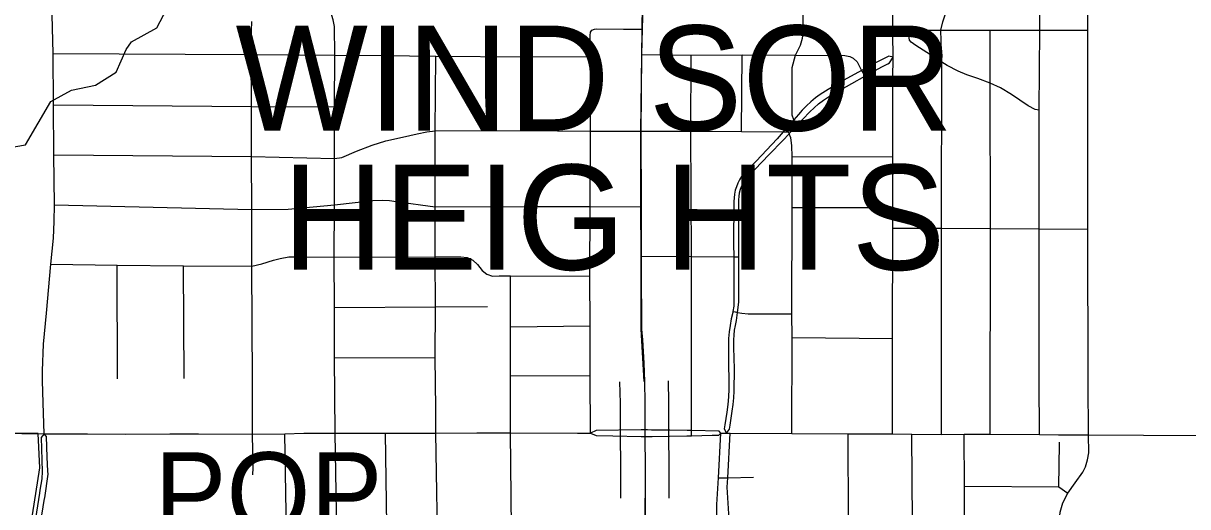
# Model space of a CAD drawing. Extents: x -1403959 to 81668, y -1400582 to 11018.
# Drawn here: x 6696.2 to 6835.6, y 8321.9 to 8379.8 of the extents above; entities that cross this region are included whole.
import ezdxf

# ---------------------------------------------------------------- set-up
doc = ezdxf.new("R2010")
doc.units = 0
for name, color, linetype in [('tdCiRRCL', 7, 'Continuous'), ('tdCiSectNmbr', 7, 'Continuous'), ('tdCiSectTwpRng', 7, 'Continuous'), ('tdCoDivCarto', 7, 'Continuous'), ('tdCoSecRteCL', 7, 'Continuous'), ('tdCoShieldCoRte', 7, 'Continuous'), ('tdCoShieldCoRteHrd', 7, 'Continuous'), ('tdCoSurfBitum', 7, 'Continuous')]:
    doc.layers.add(name, color=color, linetype=linetype)

msp = doc.modelspace()

# ---------------------------------------------------------------- linework, layer by layer
at = {"layer": 'tdCiRRCL'}
for points in [[(6770.39, 8382.06), (6770.29, 8379.08), (6770.2, 8376.05), (6770.15, 8366.89), (6770.17, 8357.81), (6770.19, 8351.9), (6770.17, 8348.94), (6770.2, 8344.68), (6770.23, 8343.17), (6770.33, 8341.88), (6770.51, 8339.11), (6770.57, 8336.92), (6770.63, 8334.36), (6770.63, 8330.77), (6770.66, 8326.16), (6770.67, 8323.71), (6770.67, 8322.94), (6770.66, 8316.77)], [(6770.39, 8382.06), (6770.29, 8379.08), (6770.2, 8376.05), (6770.15, 8366.89), (6770.17, 8357.81), (6770.19, 8351.9), (6770.17, 8348.94), (6770.2, 8344.68), (6770.23, 8343.17), (6770.33, 8341.88), (6770.51, 8339.11), (6770.57, 8336.92), (6770.63, 8334.36), (6770.63, 8330.77), (6770.66, 8326.16), (6770.67, 8323.71), (6770.67, 8322.94), (6770.66, 8316.77)], [(6696.05, 8313.28), (6698.13, 8326.57), (6697.93, 8330.67), (6693.87, 8330.73)], [(6696.05, 8313.28), (6698.13, 8326.57), (6697.93, 8330.67), (6693.87, 8330.73)]]:
    msp.add_lwpolyline(points, dxfattribs=at)
at = {"layer": 'tdCiSectNmbr'}
for points in [[(6823.72, 8336.74), (6823.67, 8355.13), (6823.69, 8378.95), (6823.72, 8394.73), (6823.71, 8403.02)], [(6698.56, 8334.34), (6698.56, 8334.34), (6698.45, 8336.97), (6698.45, 8338.2), (6698.58, 8341.38), (6698.95, 8345.09), (6699.48, 8350.96), (6699.78, 8354.06), (6699.87, 8356.07), (6699.91, 8358.04), (6699.81, 8364.05), (6699.8, 8370.04), (6699.76, 8376.16), (6699.59, 8382.33)], [(6723.61, 8333.62), (6723.62, 8337.04), (6723.53, 8350.73), (6723.54, 8357.5), (6723.52, 8363.83), (6723.51, 8369.84), (6723.46, 8376.06), (6723.49, 8378.93), (6723.56, 8380.02)], [(6823.77, 8330.51), (6823.72, 8336.74)], [(6698.66, 8330.66), (6698.66, 8330.66), (6698.56, 8334.34)], [(6723.64, 8330.59), (6723.61, 8333.62)], [(6693.87, 8330.73), (6696, 8330.68), (6697.93, 8330.67)], [(6697.93, 8330.67), (6697.93, 8330.67), (6698.66, 8330.66)], [(6698.66, 8330.66), (6698.3, 8330.19), (6698.42, 8326.14)], [(6698.66, 8330.66), (6703.85, 8330.63)], [(6699.11, 8326.17), (6699.01, 8327.83), (6698.96, 8330.31), (6698.66, 8330.66)], [(6703.85, 8330.63), (6708.41, 8330.62)], [(6708.41, 8330.62), (6713.73, 8330.64)], [(6713.73, 8330.64), (6717.16, 8330.63)], [(6717.16, 8330.63), (6723.64, 8330.59)], [(6723.64, 8330.59), (6727.49, 8330.66)], [(6727.49, 8330.66), (6729.76, 8330.72), (6731.52, 8330.72)], [(6731.52, 8330.72), (6733.53, 8330.72), (6739.57, 8330.72), (6745.58, 8330.73), (6750.5, 8330.75), (6754.53, 8330.75), (6762.55, 8330.71), (6764.1, 8330.74)], [(6770.61, 8331.11), (6770.18, 8331.11), (6764.79, 8331.06), (6764.1, 8330.74)], [(6764.1, 8330.74), (6764.8, 8330.44), (6766.8, 8330.4)], [(6766.8, 8330.4), (6770.19, 8330.33), (6770.62, 8330.32)], [(6775.68, 8331.04), (6773.62, 8331.08), (6771.43, 8331.1), (6770.93, 8331.11), (6770.61, 8331.11)], [(6770.62, 8330.32), (6770.94, 8330.31), (6771.49, 8330.31), (6775.66, 8330.41)], [(6775.66, 8330.41), (6776.21, 8330.42), (6778.69, 8330.48), (6779.47, 8330.48), (6779.73, 8330.72)], [(6779.71, 8330.74), (6779.51, 8330.95), (6776.21, 8331.03), (6775.68, 8331.04)], [(6779.73, 8330.72), (6779.71, 8330.74)], [(6779.73, 8330.72), (6780.41, 8330.71), (6780.41, 8330.71)], [(6779.73, 8330.72), (6779.73, 8330.72)], [(6779.73, 8330.72), (6779.73, 8330.72)], [(6780.41, 8330.71), (6780.45, 8330.71)], [(6780.45, 8330.71), (6780.85, 8330.71), (6788.21, 8330.68), (6794.96, 8330.65), (6800.3, 8330.65), (6802.62, 8330.62), (6806.15, 8330.57), (6808.89, 8330.6), (6811.99, 8330.59), (6817.88, 8330.57), (6820.17, 8330.51), (6823.77, 8330.51)], [(6821.29, 8323.55), (6822.18, 8324.76), (6823.1, 8326.05), (6823.39, 8326.7), (6823.65, 8327.52), (6823.8, 8328.38), (6823.77, 8330.51)], [(6823.77, 8330.51), (6863.34, 8330.28)], [(6698.42, 8326.14), (6698.39, 8325.26), (6698.16, 8323.88)], [(6698.71, 8322.89), (6698.73, 8322.97), (6699.13, 8325.81), (6699.11, 8326.17)], [(6698.16, 8323.88), (6698.11, 8323.54), (6697.39, 8319.01)], [(6820.25, 8319.04), (6820.29, 8320.38), (6820.39, 8321.27), (6820.69, 8322.38), (6821.29, 8323.55)], [(6698.22, 8319.89), (6698.71, 8322.89)]]:
    msp.add_lwpolyline(points, dxfattribs=at)
at = {"layer": 'tdCiSectTwpRng'}
for points in [[(6788.72, 8367.44), (6788.6, 8367.76), (6788.45, 8368.23), (6788.27, 8368.81), (6788.27, 8374.48), (6788.68, 8375.96), (6789.27, 8377.17), (6789.52, 8378.02), (6789.6, 8378.62), (6789.6, 8382.51), (6789.57, 8394.37), (6789.64, 8403.1)], [(6817.92, 8378.95), (6817.89, 8384.48), (6817.94, 8396.56), (6817.88, 8402.98)], [(6800.3, 8330.65), (6800.29, 8342.07), (6800.32, 8355.28), (6800.31, 8357.74), (6800.32, 8363.83), (6800.34, 8373.16), (6800.37, 8375.73), (6800.31, 8378.5), (6800.31, 8378.96), (6800.32, 8382.47), (6800.33, 8394.37), (6800.35, 8397.91)], [(6734.08, 8297.6), (6733.8, 8314.21), (6733.53, 8330.72), (6733.44, 8339.79), (6733.44, 8345.77), (6733.42, 8351.79), (6733.45, 8358.07), (6733.46, 8363.59), (6733.45, 8369.8), (6733.47, 8375.96), (6733.43, 8379.41), (6733.3, 8380.2), (6733.11, 8380.72), (6732.71, 8381.51), (6732.32, 8382.37), (6732.11, 8383.07), (6731.88, 8383.92), (6731.8, 8384.75), (6731.68, 8385.57), (6731.69, 8390.44)], [(6806.09, 8378.96), (6806.32, 8379.98), (6806.6, 8380.8), (6806.88, 8381.49), (6807.48, 8382.16), (6808.4, 8382.81), (6810.13, 8383.62), (6811.55, 8384.14), (6812.74, 8384.34), (6814.08, 8384.48), (6817.89, 8384.48)], [(6764.1, 8330.74), (6764.08, 8337.61), (6764.06, 8343.56), (6764.03, 8349.52), (6764.06, 8357.85), (6764.09, 8366.87), (6764.09, 8375.81), (6764.07, 8378.34), (6764.09, 8378.72), (6764.26, 8378.95)], [(6764.28, 8378.98), (6764.57, 8379.1), (6764.83, 8379.13), (6768.07, 8379.08), (6770.29, 8379.08)], [(6800.31, 8378.96), (6802.28, 8378.96), (6806.09, 8378.96), (6811.98, 8378.96), (6817.92, 8378.95)], [(6817.85, 8369.38), (6817.36, 8369.46), (6816.55, 8369.9), (6814.55, 8371.27), (6813.22, 8372.07), (6812, 8372.61), (6810.51, 8373.19), (6809.2, 8373.61), (6808.17, 8374.07), (6806.84, 8374.75), (6806.19, 8375.15), (6804.38, 8376.3), (6803.09, 8377.13), (6802.54, 8377.53), (6802.34, 8377.76), (6802.28, 8378.05), (6802.28, 8378.96)], [(6806.19, 8375.15), (6806.09, 8378.96)], [(6812, 8372.61), (6811.98, 8378.96)], [(6817.88, 8330.57), (6817.85, 8337.07), (6817.86, 8355.18), (6817.85, 8369.38), (6817.92, 8378.95)], [(6817.92, 8378.95), (6823.69, 8378.95)], [(6699.76, 8376.16), (6723.46, 8376.06), (6733.47, 8375.96), (6739.26, 8375.92), (6745.57, 8375.87), (6756.24, 8375.79), (6764.09, 8375.81)], [(6739.23, 8371.92), (6739.26, 8375.92)], [(6745.5, 8351.83), (6745.5, 8357.82), (6745.52, 8366.9), (6745.57, 8375.87)], [(6770.2, 8376.05), (6776.18, 8375.98), (6782.27, 8376.01), (6788.68, 8375.96), (6794.56, 8375.93), (6795.17, 8375.81), (6795.58, 8375.6), (6796.04, 8375.16), (6796.36, 8374.55), (6796.59, 8374.15), (6796.77, 8373.81)], [(6776.21, 8330.74), (6776.21, 8331.03), (6776.21, 8351.86), (6776.12, 8366.87), (6776.18, 8375.98)], [(6782.19, 8366.82), (6782.27, 8376.01)], [(6800.37, 8375.73), (6799.84, 8375.85), (6797.7, 8374.76), (6796.59, 8374.15), (6794.46, 8372.98), (6793.5, 8372.44), (6792.56, 8371.87), (6791.63, 8371.27), (6791.06, 8370.85), (6790.5, 8370.4), (6789.98, 8369.91), (6789.48, 8369.4), (6789.01, 8368.87), (6788.45, 8368.23), (6787.45, 8367.09)], [(6787.96, 8366.62), (6788.72, 8367.43), (6790.37, 8369.18), (6790.89, 8369.67), (6791.44, 8370.14), (6792.01, 8370.58), (6792.6, 8370.99), (6793.21, 8371.37), (6793.84, 8371.72), (6796.97, 8373.45), (6798.99, 8374.56), (6799.72, 8374.94), (6799.92, 8375.04), (6800.37, 8375.73)], [(6806.14, 8355.26), (6806.19, 8375.15)], [(6796.77, 8373.81), (6796.97, 8373.45)], [(6811.99, 8330.59), (6812.01, 8355.23), (6812, 8372.61)], [(6699.8, 8370.04), (6723.51, 8369.84), (6733.45, 8369.8)], [(6699.81, 8364.05), (6723.52, 8363.83), (6733.46, 8363.59), (6734.34, 8363.73), (6736.08, 8364.5), (6737.94, 8365.22), (6739.58, 8365.71), (6741.59, 8366.17), (6743.35, 8366.57), (6744.49, 8366.8), (6745.52, 8366.9), (6756.21, 8366.94), (6764.09, 8366.87), (6770.15, 8366.89)], [(6770.15, 8366.89), (6776.12, 8366.87), (6782.19, 8366.82), (6787.19, 8366.8), (6787.78, 8366.79)], [(6780.42, 8330.73), (6780.77, 8331.2), (6780.82, 8331.7), (6780.96, 8332.53), (6781.07, 8333.36), (6781.19, 8334.16), (6781.27, 8334.95), (6781.3, 8335.75), (6781.34, 8338.42), (6781.26, 8340.98), (6781.26, 8341.88), (6781.3, 8342.46), (6781.36, 8343.05), (6781.46, 8343.63), (6781.59, 8344.2), (6781.71, 8345.18), (6781.87, 8346.42), (6781.87, 8348.46), (6781.87, 8351.85), (6781.87, 8353.42), (6781.87, 8357.33), (6781.89, 8358.21), (6781.87, 8358.64), (6781.9, 8359.07), (6781.97, 8359.5), (6782.09, 8359.92), (6782.24, 8360.32), (6782.45, 8360.7), (6782.69, 8361.06), (6782.96, 8361.4), (6785.52, 8364.09), (6787.14, 8365.75), (6787.9, 8366.55), (6787.96, 8366.62)], [(6787.45, 8367.09), (6787.19, 8366.8), (6786.45, 8365.96), (6783.95, 8363.3), (6782.2, 8361.44), (6781.96, 8361.05), (6781.75, 8360.65), (6781.58, 8360.23), (6781.45, 8359.8), (6781.35, 8359.35), (6781.3, 8358.9), (6781.29, 8358.45), (6781.25, 8353.39), (6781.26, 8351.85), (6781.26, 8351.85)], [(6787.78, 8366.79), (6787.9, 8366.55)], [(6788.21, 8330.68), (6788.25, 8342.17), (6788.22, 8344.99), (6788.25, 8357.74), (6788.25, 8363.8), (6788.24, 8365.15), (6788.12, 8366.09), (6787.9, 8366.55)], [(6788.72, 8367.43), (6788.72, 8367.44)], [(6788.25, 8363.8), (6800.32, 8363.83)], [(6699.91, 8358.04), (6723.54, 8357.5), (6727.89, 8357.54), (6733.45, 8358.07), (6738.05, 8358.56), (6739.24, 8358.61), (6740.03, 8358.57), (6740.83, 8358.45), (6745.5, 8357.82), (6756.24, 8357.85), (6764.06, 8357.85), (6770.17, 8357.81)], [(6788.25, 8357.74), (6800.31, 8357.74)], [(6800.32, 8355.28), (6806.14, 8355.26)], [(6806.15, 8330.57), (6806.14, 8355.26)], [(6806.14, 8355.26), (6812.01, 8355.23), (6817.86, 8355.18)], [(6817.86, 8355.18), (6823.67, 8355.13)], [(6699.48, 8350.96), (6707.41, 8350.82), (6715.35, 8350.76), (6723.53, 8350.73), (6724.73, 8350.99), (6726.13, 8351.43), (6726.94, 8351.63), (6727.98, 8351.85), (6728.66, 8351.83), (6729.94, 8351.85), (6733.42, 8351.79), (6745.5, 8351.83), (6748.57, 8351.85), (6749.34, 8351.76), (6750, 8351.45), (6750.58, 8350.91), (6751.14, 8350.2), (6751.7, 8349.75), (6752.35, 8349.52), (6753.16, 8349.54), (6754.53, 8349.54), (6764.03, 8349.52)], [(6745.5, 8339.76), (6745.54, 8345.84), (6745.5, 8351.83)], [(6770.19, 8351.9), (6776.21, 8351.86), (6781.26, 8351.85), (6781.61, 8351.85), (6781.85, 8351.85)], [(6781.26, 8351.85), (6781.29, 8347.22), (6781.29, 8346.57), (6781.26, 8345.92), (6781.17, 8345.27), (6781.15, 8345.16), (6780.97, 8344.4), (6780.82, 8343.62), (6780.72, 8342.84), (6780.65, 8342.06), (6780.65, 8340.04), (6780.69, 8336), (6780.65, 8335.08), (6780.57, 8334.15), (6780.46, 8333.23), (6780.22, 8331.72), (6780.13, 8331.23), (6780.41, 8330.71)], [(6707.43, 8337.22), (6707.41, 8350.82)], [(6715.42, 8337.25), (6715.35, 8350.76)], [(6754.92, 8297.65), (6754.89, 8300.4), (6754.68, 8315.51), (6754.53, 8330.75), (6754.54, 8337.58), (6754.51, 8343.47), (6754.53, 8349.54)], [(6733.44, 8345.77), (6745.54, 8345.84), (6751.79, 8345.87)], [(6781.17, 8345.27), (6781.45, 8345.23)], [(6781.45, 8345.23), (6781.71, 8345.18), (6782.22, 8345.1), (6783, 8345), (6788.22, 8344.99)], [(6754.51, 8343.47), (6764.06, 8343.56)], [(6788.25, 8342.17), (6800.29, 8342.07)], [(6733.44, 8339.79), (6745.5, 8339.76)], [(6745.58, 8333.71), (6745.5, 8339.76)], [(6754.54, 8337.58), (6764.08, 8337.61)], [(6745.58, 8330.73), (6745.58, 8333.71), (6745.58, 8333.71)], [(6723.65, 8325.74), (6723.72, 8326.57), (6723.64, 8330.59)], [(6728.06, 8297.56), (6727.77, 8314.17), (6727.49, 8330.66)], [(6740.11, 8297.62), (6739.81, 8314.22), (6739.57, 8330.72)], [(6746.12, 8297.66), (6745.87, 8314.29), (6745.58, 8330.73)], [(6776.21, 8330.43), (6776.21, 8330.74)], [(6776.21, 8330.42), (6776.21, 8330.43)], [(6779.23, 8320.45), (6779.26, 8322.2), (6779.44, 8325.39), (6779.73, 8330.72)], [(6784.22, 8292.87), (6783.91, 8294), (6783.75, 8294.86), (6783.69, 8295.82), (6783.75, 8298.2), (6783.79, 8300.07), (6783.56, 8302.57), (6783.31, 8304.24), (6782.66, 8307.5), (6782.53, 8308.6), (6782.53, 8309.86), (6781.61, 8315.12), (6780.73, 8320.44), (6780.48, 8324.24), (6780.56, 8325.39), (6780.85, 8330.71)], [(6795.01, 8320.36), (6794.96, 8330.65)], [(6802.8, 8298.1), (6802.81, 8304.23), (6802.62, 8330.62)], [(6809.05, 8304.86), (6808.93, 8321.77), (6808.93, 8324.36), (6808.89, 8330.6)], [(6820.22, 8324.3), (6820.3, 8329.45)], [(6820.3, 8329.45), (6820.3, 8329.63)], [(6779.44, 8325.39), (6780.56, 8325.39), (6783.64, 8325.47)], [(6808.93, 8324.36), (6820.22, 8324.3), (6821.29, 8323.55)]]:
    msp.add_lwpolyline(points, dxfattribs=at)
at = {"layer": 'tdCoDivCarto'}
for points in [[(6767.74, 8322.94), (6767.69, 8334.33), (6767.63, 8336.86)], [(6773.54, 8322.94), (6773.5, 8334.4), (6773.44, 8336.99)]]:
    msp.add_lwpolyline(points, dxfattribs=at)
at = {"layer": 'tdCoSecRteCL'}
for points in [[(6770.53, 8336.92), (6770.19, 8343.17), (6770.12, 8366.89), (6770.35, 8382.06), (6770.27, 8420.59), (6770.42, 8427.34)], [(6770.93, 8291.54), (6770.86, 8294.4), (6770.62, 8315.01), (6770.64, 8322.94)]]:
    msp.add_lwpolyline(points, dxfattribs=at)
at = {"layer": 'tdCoSurfBitum'}
msp.add_lwpolyline([(6691.98, 8364.49), (6696.41, 8365.24), (6699.47, 8370.43), (6701.92, 8371.8), (6704.82, 8372.4), (6707.27, 8373.92), (6708.5, 8376.67), (6709.11, 8377.58), (6712.17, 8379.26), (6714.16, 8383.07), (6714.92, 8383.52), (6718.28, 8384.28), (6727.14, 8384.87), (6729.59, 8385.63), (6731.88, 8387.61), (6733.26, 8390.05), (6734.64, 8392.03), (6742.44, 8397.51), (6754.52, 8403.9), (6758.04, 8408.47), (6763.09, 8411.82)], dxfattribs=at)

# ---------------------------------------------------------------- texts
at = {"layer": 'tdCoShieldCoRte'}
msp.add_text('POP.', height=9.673, rotation=359.9944, dxfattribs=at).set_placement((6711.87, 8318.76))
at = {"layer": 'tdCoShieldCoRteHrd'}
for s, rotation, p in [('WIND SOR', 359.9921, (6721.58, 8366.95)), ('HEIG HTS', 359.992, (6727.2, 8350.29))]:
    msp.add_text(s, height=12.575, rotation=rotation, dxfattribs=at).set_placement(p)

doc.saveas('drawing.dxf')
